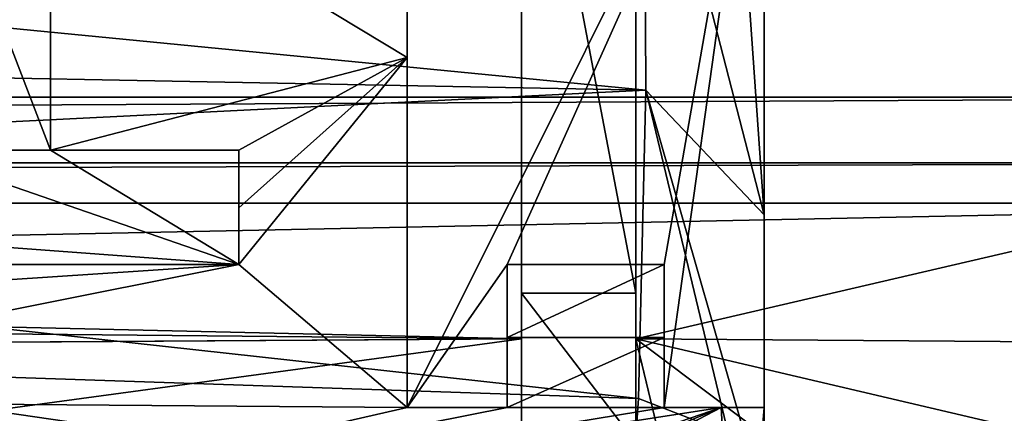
# Model space of a CAD drawing. Extents: x -250 to 250, y -968 to 894.
# Tile 486 of 656: x 214.78 to 221.68, y -963.24 to -960.49. Entities that reach past the tile are written whole.
import ezdxf

# ---------------------------------------------------------------- set-up
doc = ezdxf.new("R2010")
doc.units = 0
doc.header["$LTSCALE"] = 3.583593
for name, color, linetype in [('4507', 7, 'CONTINUOUS'), ('4525', 7, 'CONTINUOUS'), ('4543', 7, 'CONTINUOUS'), ('4551', 7, 'CONTINUOUS'), ('4595', 7, 'CONTINUOUS'), ('4613', 7, 'CONTINUOUS'), ('4621', 7, 'CONTINUOUS'), ('4633', 7, 'CONTINUOUS'), ('4657', 7, 'CONTINUOUS'), ('4674', 7, 'CONTINUOUS'), ('4681', 7, 'CONTINUOUS'), ('4710', 7, 'CONTINUOUS'), ('4716', 7, 'CONTINUOUS'), ('4788', 7, 'CONTINUOUS'), ('4809', 7, 'CONTINUOUS'), ('4811', 7, 'CONTINUOUS'), ('4821', 7, 'CONTINUOUS'), ('4827', 7, 'CONTINUOUS'), ('4920', 7, 'CONTINUOUS'), ('4954', 7, 'CONTINUOUS'), ('4964', 7, 'CONTINUOUS'), ('4973', 7, 'CONTINUOUS'), ('4990', 7, 'CONTINUOUS'), ('5031', 7, 'CONTINUOUS'), ('5059', 7, 'CONTINUOUS'), ('5082', 7, 'CONTINUOUS'), ('5100', 7, 'CONTINUOUS'), ('5125', 7, 'CONTINUOUS'), ('5139', 7, 'CONTINUOUS')]:
    doc.layers.add(name, color=color, linetype=linetype)

msp = doc.modelspace()

# ---------------------------------------------------------------- linework, layer by layer
at = {"layer": '4507', "color": 7, "linetype": 'CONTINUOUS'}
for points in [[(219.3, -963.2, -3.2341), (219.3, -962.2, -7.6363), (219.3, -962.7111, -7.8449), (219.3, -963.2, -3.2341)], [(219.3, -963.2, -3.2341), (219.3, -962.2, -3.3392), (219.3, -962.2, -7.6363), (219.3, -963.2, -3.2341)], [(219.3, -963.2, -3.2341), (219.3, -962.7111, -7.8449), (219.3, -963.2, -8.0992), (219.3, -963.2, -3.2341)]]:
    msp.add_3dface(points, dxfattribs=at)
at = {"layer": '4525', "color": 7, "linetype": 'CONTINUOUS'}
for points in [[(217.5, -958.2, -3.7596), (217.5, -958.2, -7.9536), (217.5, -960.7511, -7.6343), (217.5, -958.2, -3.7596)], [(217.5, -963.2, -3.2341), (217.5, -958.2, -3.7596), (217.5, -960.7511, -7.6343), (217.5, -963.2, -3.2341)], [(217.5, -963.2, -3.2341), (217.5, -960.7511, -7.6343), (217.5, -963.2, -8.4166), (217.5, -963.2, -3.2341)]]:
    msp.add_3dface(points, dxfattribs=at)
at = {"layer": '4543', "color": 7, "linetype": 'CONTINUOUS'}
for points in [[(215, -961.4, -4), (215, -961.4, -8.1713), (215, -958.8, -4), (215, -961.4, -4)], [(215, -961.4, -8.1713), (215, -959.245, -8.1265), (215, -958.8, -4), (215, -961.4, -8.1713)]]:
    msp.add_3dface(points, dxfattribs=at)
at = {"layer": '4551', "color": 7, "linetype": 'CONTINUOUS'}
for points in [[(217.5, -960.7511, -7.6343), (217.5, -958.2, -7.9536), (215, -959.245, -8.1265), (217.5, -960.7511, -7.6343)], [(215, -961.4, -8.1713), (217.5, -960.7511, -7.6343), (215, -959.245, -8.1265), (215, -961.4, -8.1713)], [(216.3208, -961.4, -7.9384), (217.5, -960.7511, -7.6343), (215, -961.4, -8.1713), (216.3208, -961.4, -7.9384)], [(217.5, -963.2, -8.4166), (217.5, -960.7511, -7.6343), (216.3208, -962.2, -8.1615), (217.5, -963.2, -8.4166)], [(216.3208, -962.2, -8.1615), (217.5, -960.7511, -7.6343), (216.3208, -961.8031, -8.0359), (216.3208, -962.2, -8.1615)], [(216.3208, -961.8031, -8.0359), (217.5, -960.7511, -7.6343), (216.3208, -961.4, -7.9384), (216.3208, -961.8031, -8.0359)], [(206.6687, -962.2, -9.8634), (208.8368, -962.6937, -9.6818), (216.3208, -962.2, -8.1615), (206.6687, -962.2, -9.8634)], [(208.8368, -962.6937, -9.6818), (211.5356, -963.1535, -9.4416), (216.3208, -962.2, -8.1615), (208.8368, -962.6937, -9.6818)], [(211.5356, -963.1535, -9.4416), (217.5, -963.2, -8.4166), (216.3208, -962.2, -8.1615), (211.5356, -963.1535, -9.4416)], [(219.3, -962.2, -7.6363), (218.2, -962.7111, -8.0389), (219.3, -962.7111, -7.8449), (219.3, -962.2, -7.6363)], [(218.2, -962.2, -7.8301), (218.2, -962.7111, -8.0389), (219.3, -962.2, -7.6363), (218.2, -962.2, -7.8301)], [(218.2, -962.7111, -8.0389), (218.2, -963.2, -8.2932), (219.3, -962.7111, -7.8449), (218.2, -962.7111, -8.0389)], [(219.3, -962.7111, -7.8449), (218.2, -963.2, -8.2932), (219.3, -963.2, -8.0992), (219.3, -962.7111, -7.8449)], [(211.5356, -963.1535, -9.4416), (212.8878, -964.2507, -10.0036), (217.5, -963.2, -8.4166), (211.5356, -963.1535, -9.4416)], [(212.8878, -964.2507, -10.0036), (214.3532, -965.0345, -10.6225), (219.6985, -963.2, -8.029), (212.8878, -964.2507, -10.0036)], [(212.8878, -964.2507, -10.0036), (219.6985, -963.2, -8.029), (219.3, -963.2, -8.0992), (212.8878, -964.2507, -10.0036)], [(218.2, -963.2, -8.2932), (212.8878, -964.2507, -10.0036), (219.3, -963.2, -8.0992), (218.2, -963.2, -8.2932)], [(217.5, -963.2, -8.4166), (212.8878, -964.2507, -10.0036), (218.2, -963.2, -8.2932), (217.5, -963.2, -8.4166)], [(219.6985, -963.2, -8.029), (214.3532, -965.0345, -10.6225), (215.2198, -965.0596, -10.5045), (219.6985, -963.2, -8.029)], [(216.0863, -965.0848, -10.3867), (219.6985, -963.2, -8.029), (215.2198, -965.0596, -10.5045), (216.0863, -965.0848, -10.3867)], [(219.822, -965.365, -10.1611), (219.6985, -963.2, -8.029), (216.0863, -965.0848, -10.3867), (219.822, -965.365, -10.1611)]]:
    msp.add_3dface(points, dxfattribs=at)
at = {"layer": '4595', "color": 7, "linetype": 'CONTINUOUS'}
for points in [[(202.4261, -959.3482, -12.3892), (219.1595, -958.5959, -9.6826), (219.1708, -960.9797, -9.4217), (202.4261, -959.3482, -12.3892)], [(202.9472, -960.6726, -12.2336), (202.4261, -959.3482, -12.3892), (219.1708, -960.9797, -9.4217), (202.9472, -960.6726, -12.2336)], [(205.6082, -961.655, -12.0103), (202.9472, -960.6726, -12.2336), (219.1708, -960.9797, -9.4217), (205.6082, -961.655, -12.0103)], [(219.1189, -963.1374, -10.639), (205.6082, -961.655, -12.0103), (219.1708, -960.9797, -9.4217), (219.1189, -963.1374, -10.639)], [(212.4708, -962.9138, -11.5877), (205.6082, -961.655, -12.0103), (219.1189, -963.1374, -10.639), (212.4708, -962.9138, -11.5877)], [(212.4708, -962.9138, -11.5877), (219.1189, -963.1374, -10.639), (219.0694, -963.8746, -11.7825), (212.4708, -962.9138, -11.5877)], [(215.4226, -963.9113, -12.5134), (212.4708, -962.9138, -11.5877), (219.0694, -963.8746, -11.7825), (215.4226, -963.9113, -12.5134)]]:
    msp.add_3dface(points, dxfattribs=at)
at = {"layer": '4613', "color": 7, "linetype": 'CONTINUOUS'}
for points in [[(218.2, -962.2, -3.3392), (220, -958.2, -3.7596), (217.5, -963.2, -3.2341), (218.2, -962.2, -3.3392)], [(217.5, -963.2, -3.2341), (220, -958.2, -3.7596), (217.5, -958.2, -3.7596), (217.5, -963.2, -3.2341)], [(219.3, -962.2, -3.3392), (220, -958.2, -3.7596), (218.2, -962.2, -3.3392), (219.3, -962.2, -3.3392)], [(220, -963.2, -3.2341), (220, -958.2, -3.7596), (219.3, -963.2, -3.2341), (220, -963.2, -3.2341)], [(219.3, -963.2, -3.2341), (220, -958.2, -3.7596), (219.3, -962.2, -3.3392), (219.3, -963.2, -3.2341)], [(218.2, -963.2, -3.2341), (218.2, -962.2, -3.3392), (217.5, -963.2, -3.2341), (218.2, -963.2, -3.2341)]]:
    msp.add_3dface(points, dxfattribs=at)
at = {"layer": '4621', "color": 7, "linetype": 'CONTINUOUS'}
for points in [[(216.3208, -962.2, -8.1615), (216.3208, -961.8031, -8.0359), (216.3208, -961.4, -4), (216.3208, -962.2, -8.1615)], [(216.3208, -961.8031, -8.0359), (216.3208, -961.4, -7.9384), (216.3208, -961.4, -4), (216.3208, -961.8031, -8.0359)], [(216.3208, -962.2, -4), (216.3208, -962.2, -8.1615), (216.3208, -961.4, -4), (216.3208, -962.2, -4)]]:
    msp.add_3dface(points, dxfattribs=at)
at = {"layer": '4633', "color": 7, "linetype": 'CONTINUOUS'}
for points in [[(216.3208, -961.4, -7.9384), (215, -961.4, -8.1713), (215, -961.4, -4), (216.3208, -961.4, -7.9384)], [(216.3208, -961.4, -7.9384), (215, -961.4, -4), (216.3208, -961.4, -4), (216.3208, -961.4, -7.9384)]]:
    msp.add_3dface(points, dxfattribs=at)
at = {"layer": '4657', "color": 7, "linetype": 'CONTINUOUS'}
for points in [[(219.822, -965.365, -10.1611), (220, -963.2, -7.9758), (219.6985, -963.2, -8.029), (219.822, -965.365, -10.1611)], [(220, -965.3643, -10.1285), (220, -963.2, -7.9758), (219.822, -965.365, -10.1611), (220, -965.3643, -10.1285)]]:
    msp.add_3dface(points, dxfattribs=at)
at = {"layer": '4674', "color": 7, "linetype": 'CONTINUOUS'}
msp.add_3dface([(219.1189, -963.1374, -10.639), (219.7476, -963.3788, -10.4159), (219.0694, -963.8746, -11.7825), (219.1189, -963.1374, -10.639)], dxfattribs=at)
at = {"layer": '4681', "color": 7, "linetype": 'CONTINUOUS'}
msp.add_3dface([(212.289, -963.281, -11.8179), (212.4708, -962.9138, -11.5877), (215.4226, -963.9113, -12.5134), (212.289, -963.281, -11.8179)], dxfattribs=at)
at = {"layer": '4710', "color": 7, "linetype": 'CONTINUOUS'}
for points in [[(218.2, -962.2, -3.3392), (218.2, -963.2, -3.2341), (218.2, -963.2, -8.2932), (218.2, -962.2, -3.3392)], [(218.2, -962.2, -3.3392), (218.2, -963.2, -8.2932), (218.2, -962.7111, -8.0389), (218.2, -962.2, -3.3392)], [(218.2, -962.2, -3.3392), (218.2, -962.7111, -8.0389), (218.2, -962.2, -7.8301), (218.2, -962.2, -3.3392)]]:
    msp.add_3dface(points, dxfattribs=at)
at = {"layer": '4716', "color": 7, "linetype": 'CONTINUOUS'}
for points in [[(205.5, -962.2, -4), (216.3208, -962.2, -8.1615), (216.3208, -962.2, -4), (205.5, -962.2, -4)], [(206.6687, -962.2, -9.8634), (216.3208, -962.2, -8.1615), (205.5, -962.2, -4), (206.6687, -962.2, -9.8634)]]:
    msp.add_3dface(points, dxfattribs=at)
at = {"layer": '4788', "color": 7, "linetype": 'CONTINUOUS'}
for points in [[(218.2, -963.2, -3.2341), (217.5, -963.2, -3.2341), (217.5, -963.2, -8.4166), (218.2, -963.2, -3.2341)], [(218.2, -963.2, -3.2341), (217.5, -963.2, -8.4166), (218.2, -963.2, -8.2932), (218.2, -963.2, -3.2341)]]:
    msp.add_3dface(points, dxfattribs=at)
at = {"layer": '4809', "color": 7, "linetype": 'CONTINUOUS'}
for points in [[(219.3, -963.2, -8.0992), (219.6985, -963.2, -8.029), (220, -963.2, -3.2341), (219.3, -963.2, -8.0992)], [(220, -963.2, -3.2341), (219.3, -963.2, -3.2341), (219.3, -963.2, -8.0992), (220, -963.2, -3.2341)], [(220, -963.2, -7.9758), (220, -963.2, -3.2341), (219.6985, -963.2, -8.029), (220, -963.2, -7.9758)]]:
    msp.add_3dface(points, dxfattribs=at)
at = {"layer": '4811', "color": 7, "linetype": 'CONTINUOUS'}
for points in [[(220, -961.8525, -8.6416), (220, -958.2, -8.7783), (220, -958.2, -3.7596), (220, -961.8525, -8.6416)], [(220, -961.8525, -8.6416), (220, -958.2, -3.7596), (220, -963.2, -7.9758), (220, -961.8525, -8.6416)], [(220, -958.2, -3.7596), (220, -963.2, -3.2341), (220, -963.2, -7.9758), (220, -958.2, -3.7596)], [(220, -965.3643, -10.1285), (220, -961.8525, -8.6416), (220, -963.2, -7.9758), (220, -965.3643, -10.1285)], [(220, -963.8665, -9.9651), (220, -961.8525, -8.6416), (220, -965.3643, -10.1285), (220, -963.8665, -9.9651)]]:
    msp.add_3dface(points, dxfattribs=at)
at = {"layer": '4821', "color": 7, "linetype": 'CONTINUOUS'}
for points in [[(219.7613, -958.46, -9.3722), (220, -958.2, -8.7783), (220, -961.8525, -8.6416), (219.7613, -958.46, -9.3722)], [(219.1595, -958.5959, -9.6826), (219.7613, -958.46, -9.3722), (220, -961.8525, -8.6416), (219.1595, -958.5959, -9.6826)], [(219.1708, -960.9797, -9.4217), (219.1595, -958.5959, -9.6826), (220, -961.8525, -8.6416), (219.1708, -960.9797, -9.4217)], [(219.7476, -963.3788, -10.4159), (219.1189, -963.1374, -10.639), (219.1708, -960.9797, -9.4217), (219.7476, -963.3788, -10.4159)], [(220, -963.8665, -9.9651), (219.7476, -963.3788, -10.4159), (219.1708, -960.9797, -9.4217), (220, -963.8665, -9.9651)], [(220, -963.8665, -9.9651), (219.1708, -960.9797, -9.4217), (220, -961.8525, -8.6416), (220, -963.8665, -9.9651)]]:
    msp.add_3dface(points, dxfattribs=at)
at = {"layer": '4827', "color": 7, "linetype": 'CONTINUOUS'}
for points in [[(214, -958.8, -4), (215, -961.4, -4), (215, -958.8, -4), (214, -958.8, -4)], [(214, -958.8, -4), (214, -961.4, -4), (215, -961.4, -4), (214, -958.8, -4)], [(205.5, -961.4, -4), (216.3208, -962.2, -4), (214, -961.4, -4), (205.5, -961.4, -4)], [(205.5, -962.2, -4), (216.3208, -962.2, -4), (205.5, -961.4, -4), (205.5, -962.2, -4)], [(214, -961.4, -4), (216.3208, -962.2, -4), (215, -961.4, -4), (214, -961.4, -4)], [(215, -961.4, -4), (216.3208, -962.2, -4), (216.3208, -961.4, -4), (215, -961.4, -4)]]:
    msp.add_3dface(points, dxfattribs=at)
at = {"layer": '4920', "color": 7, "linetype": 'CONTINUOUS'}
for points in [[(219.3, -962.2, -3.3392), (218.2, -962.2, -7.8301), (219.3, -962.2, -7.6363), (219.3, -962.2, -3.3392)], [(219.3, -962.2, -3.3392), (218.2, -962.2, -3.3392), (218.2, -962.2, -7.8301), (219.3, -962.2, -3.3392)]]:
    msp.add_3dface(points, dxfattribs=at)
at = {"layer": '4954', "color": 7, "linetype": 'CONTINUOUS'}
for points in [[(219.1, -957.9, 19.4789), (219.1, -962.7194, 5.6881), (219.1, -962.4, -1.5), (219.1, -957.9, 19.4789)], [(219.1, -959.4537, 19.6422), (219.1, -962.7194, 5.6881), (219.1, -957.9, 19.4789), (219.1, -959.4537, 19.6422)], [(219.1, -957.9, -1.5), (219.1, -957.9, 19.4789), (219.1, -962.4, -1.5), (219.1, -957.9, -1.5)], [(219.1, -964.3794, -8.5466), (219.1, -963.4439, -7.8858), (219.1, -962.4, -1.5), (219.1, -964.3794, -8.5466)], [(219.1, -962.7194, 5.6881), (219.1, -964.3794, -8.5466), (219.1, -962.4, -1.5), (219.1, -962.7194, 5.6881)], [(219.1, -963.4439, -7.8858), (219.1, -962.4, -7.4147), (219.1, -962.4, -1.5), (219.1, -963.4439, -7.8858)]]:
    msp.add_3dface(points, dxfattribs=at)
at = {"layer": '4964', "color": 7, "linetype": 'CONTINUOUS'}
for points in [[(132.5, -959.4536, 19.6428), (218.3, -959.4537, 19.6422), (132.5, -960.7759, 14.8064), (132.5, -959.4536, 19.6428)], [(218.3, -959.4537, 19.6422), (218.3, -962.7194, 5.6881), (132.5, -960.7759, 14.8064), (218.3, -959.4537, 19.6422)], [(132.5, -960.7759, 14.8064), (218.3, -962.7194, 5.6881), (132.5, -961.9047, 9.9219), (132.5, -960.7759, 14.8064)], [(132.5, -961.9047, 9.9219), (218.3, -962.7194, 5.6881), (170.2975, -963.0318, 3.8174), (132.5, -961.9047, 9.9219)], [(170.2975, -963.0318, 3.8174), (218.3, -962.7194, 5.6881), (207.8954, -964.128, -5.1043), (170.2975, -963.0318, 3.8174)], [(218.3, -962.7194, 5.6881), (218.3, -964.3794, -8.5466), (207.8954, -964.128, -5.1043), (218.3, -962.7194, 5.6881)]]:
    msp.add_3dface(points, dxfattribs=at)
at = {"layer": '4973', "color": 7, "linetype": 'CONTINUOUS'}
for points in [[(218.3, -958.2, -1.5), (219.1, -957.9, -1.5), (219.1, -962.4, -1.5), (218.3, -958.2, -1.5)], [(218.3, -962.4, -1.5), (218.3, -958.2, -1.5), (219.1, -962.4, -1.5), (218.3, -962.4, -1.5)]]:
    msp.add_3dface(points, dxfattribs=at)
at = {"layer": '4990', "color": 7, "linetype": 'CONTINUOUS'}
for points in [[(225.6573, -961.0304, 22.8245), (225.2327, -901.141, 16.5298), (205.5595, -943.3624, 20.9675), (225.6573, -961.0304, 22.8245)], [(204.3845, -947.3577, 21.3874), (225.6573, -961.0304, 22.8245), (205.5595, -943.3624, 20.9675), (204.3845, -947.3577, 21.3874)], [(200.6109, -949.0774, 21.5682), (225.6573, -961.0304, 22.8245), (204.3845, -947.3577, 21.3874), (200.6109, -949.0774, 21.5682)], [(132.5, -961.0304, 22.8245), (225.6573, -961.0304, 22.8245), (200.6109, -949.0774, 21.5682), (132.5, -961.0304, 22.8245)]]:
    msp.add_3dface(points, dxfattribs=at)
at = {"layer": '5031', "color": 7, "linetype": 'CONTINUOUS'}
for points in [[(225.6573, -961.0304, 22.8245), (132.5, -961.0304, 22.8245), (132.5, -961.4879, 22.7133), (225.6573, -961.0304, 22.8245)], [(225.6573, -961.0304, 22.8245), (132.5, -961.4879, 22.7133), (225.6573, -961.4884, 22.713), (225.6573, -961.0304, 22.8245)], [(132.5, -961.4879, 22.7133), (132.5, -961.7719, 22.3363), (225.6573, -961.4884, 22.713), (132.5, -961.4879, 22.7133)], [(132.5, -961.7719, 22.3363), (225.6573, -961.7719, 22.3363), (225.6573, -961.4884, 22.713), (132.5, -961.7719, 22.3363)]]:
    msp.add_3dface(points, dxfattribs=at)
at = {"layer": '5059', "color": 7, "linetype": 'CONTINUOUS'}
for points in [[(225.6573, -961.7719, 22.3363), (132.5, -963.6722, 15.5903), (235.9604, -963.4755, 16.3591), (225.6573, -961.7719, 22.3363)], [(132.5, -961.7719, 22.3363), (132.5, -963.6722, 15.5903), (225.6573, -961.7719, 22.3363), (132.5, -961.7719, 22.3363)]]:
    msp.add_3dface(points, dxfattribs=at)
at = {"layer": '5082', "color": 7, "linetype": 'CONTINUOUS'}
for points in [[(219.1, -963.4439, -7.8858), (218.3, -962.4, -7.4147), (219.1, -962.4, -7.4147), (219.1, -963.4439, -7.8858)], [(218.3, -963.4439, -7.8858), (218.3, -962.4, -7.4147), (219.1, -963.4439, -7.8858), (218.3, -963.4439, -7.8858)]]:
    msp.add_3dface(points, dxfattribs=at)
at = {"layer": '5100', "color": 7, "linetype": 'CONTINUOUS'}
for points in [[(218.3, -958.2, -1.5), (218.3, -962.7194, 5.6881), (218.3, -958.2, 19.5104), (218.3, -958.2, -1.5)], [(218.3, -962.4, -1.5), (218.3, -962.7194, 5.6881), (218.3, -958.2, -1.5), (218.3, -962.4, -1.5)], [(218.3, -962.7194, 5.6881), (218.3, -959.4537, 19.6422), (218.3, -958.2, 19.5104), (218.3, -962.7194, 5.6881)], [(218.3, -962.7194, 5.6881), (218.3, -962.4, -7.4147), (218.3, -963.4439, -7.8858), (218.3, -962.7194, 5.6881)], [(218.3, -962.4, -7.4147), (218.3, -962.7194, 5.6881), (218.3, -962.4, -1.5), (218.3, -962.4, -7.4147)], [(218.3, -964.3794, -8.5466), (218.3, -962.7194, 5.6881), (218.3, -963.4439, -7.8858), (218.3, -964.3794, -8.5466)]]:
    msp.add_3dface(points, dxfattribs=at)
at = {"layer": '5125', "color": 7, "linetype": 'CONTINUOUS'}
for points in [[(218.3, -962.4, -7.4147), (218.3, -962.4, -1.5), (219.1, -962.4, -7.4147), (218.3, -962.4, -7.4147)], [(219.1, -962.4, -7.4147), (218.3, -962.4, -1.5), (219.1, -962.4, -1.5), (219.1, -962.4, -7.4147)]]:
    msp.add_3dface(points, dxfattribs=at)
at = {"layer": '5139', "color": 7, "linetype": 'CONTINUOUS'}
for points in [[(219.1, -959.4537, 19.6422), (230.9, -959.9773, 17.8165), (219.1, -962.7194, 5.6881), (219.1, -959.4537, 19.6422)], [(230.9, -959.9773, 17.8165), (230.9, -962.8065, 5.1836), (219.1, -962.7194, 5.6881), (230.9, -959.9773, 17.8165)], [(230.9, -962.8065, 5.1836), (224.5, -963.9833, -3.5494), (219.1, -962.7194, 5.6881), (230.9, -962.8065, 5.1836)], [(219.5, -964.3794, -8.5466), (219.1, -964.3794, -8.5466), (219.1, -962.7194, 5.6881), (219.5, -964.3794, -8.5466)], [(219.5, -964.3784, -8.5296), (219.5, -964.3794, -8.5466), (219.1, -962.7194, 5.6881), (219.5, -964.3784, -8.5296)], [(220.9678, -964.1194, -5.0051), (219.5, -964.3784, -8.5296), (219.1, -962.7194, 5.6881), (220.9678, -964.1194, -5.0051)], [(224.5, -963.9833, -3.5494), (220.9678, -964.1194, -5.0051), (219.1, -962.7194, 5.6881), (224.5, -963.9833, -3.5494)]]:
    msp.add_3dface(points, dxfattribs=at)

doc.saveas('drawing.dxf')
